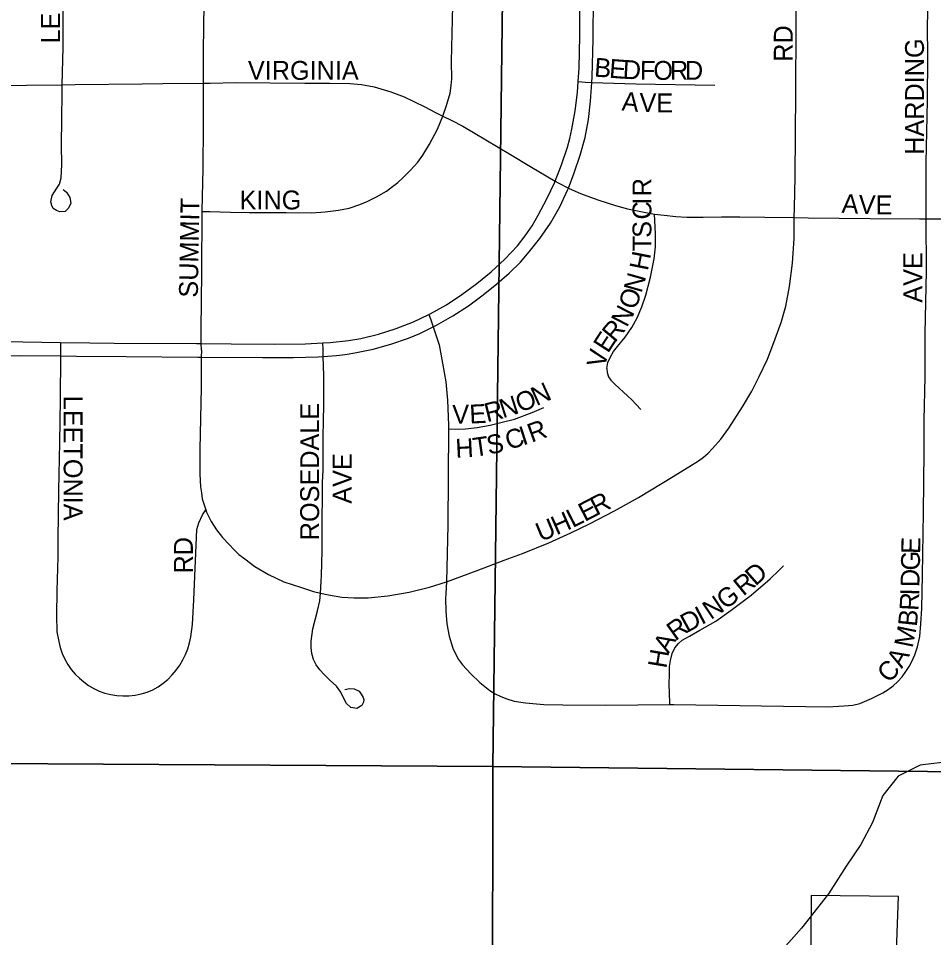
# Model space of a CAD drawing. Extents: x 1584893 to 1934202, y 663575 to 1091909.
# Drawn here: x 1797166 to 1799589, y 936712 to 939146 of the extents above; entities that cross this region are included whole.
import ezdxf

# ---------------------------------------------------------------- set-up
doc = ezdxf.new("R2010")
doc.units = 0
for name, color, linetype in [('GM_X_City_Street', 7, 'Continuous'), ('GM_X_City_Street_Text', 7, 'Continuous'), ('GM_X_Corporation', 7, 'Continuous'), ('GM_X_Minor_River', 7, 'Continuous'), ('GM_X_Section', 7, 'Continuous')]:
    doc.layers.add(name, color=color, linetype=linetype)

msp = doc.modelspace()

# ---------------------------------------------------------------- linework, layer by layer
at = {"layer": 'GM_X_City_Street'}
for points in [[(1799220.5, 938618.9), (1799221.4, 938645.1), (1799222.8, 938727), (1799224.2, 938950.5), (1799224.4, 939031.8), (1799225.3, 939043.9), (1799225.7, 939098.4), (1799225.6, 939137.8), (1799226.7, 939218.7), (1799227.4, 939234.2), (1799227.3, 939247.6), (1799228, 939278.2), (1799228.3, 939308.4), (1799229.1, 939359.7), (1799229.1, 939405.3), (1799230.1, 939444), (1799230.1, 939473.7), (1799231, 939519.4), (1799232, 939553.1), (1799232.2, 939581), (1799230.7, 939612.4), (1799226.1, 939645.3), (1799220.3, 939667.1)], [(1799569.4, 938615.5), (1799569.4, 938648.5), (1799569.4, 938681.5), (1799569.5, 938763.9), (1799573.1, 938928.9), (1799574.3, 939044.4), (1799573.6, 939126.9), (1799574.5, 939159.7), (1799576.6, 939308.2), (1799576.8, 939456.7), (1799578, 939522.6), (1799578.9, 939588.6), (1799579.6, 939639.3), (1799580, 939663.3)], [(1797281.8, 938970.8), (1797284.1, 939069.3), (1797284.9, 939117.2), (1797284.9, 939175.5), (1797284.9, 939247.8), (1797285.7, 939362.8), (1797287.5, 939440.3), (1797287.4, 939496.9), (1797287.4, 939526.5), (1797288.3, 939556.2), (1797288.3, 939583.2), (1797290, 939630.2), (1797291.2, 939651.8)], [(1797655.9, 938974.5), (1797655.9, 939000.2), (1797655.9, 939060.6), (1797657.6, 939184.9), (1797658, 939247.2), (1797658.5, 939315.8)], [(1798289.9, 938887.4), (1798299.7, 938915.4), (1798308.9, 938948.8), (1798312.1, 938969), (1798313.4, 938986), (1798313.1, 939032.4), (1798316.6, 939180.4), (1798317.7, 939278.4), (1798317.5, 939326.4)], [(1798648.3, 938979.2), (1798650.6, 939015), (1798652.6, 939099.8), (1798653, 939211.4), (1798651.3, 939325.8)], [(1798684.5, 938976.7), (1798685.5, 938992), (1798688, 939090.2), (1798688.7, 939204.4), (1798689.7, 939325.2)], [(1797281.8, 938970.8), (1797316.7, 938971.4), (1797493.8, 938973.4), (1797548, 938974), (1797655.9, 938974.5)], [(1797653, 938635.2), (1797653, 938637), (1797655, 938748.8), (1797656, 938861.6), (1797655.9, 938925), (1797655.9, 938974.5)], [(1797655.9, 938974.5), (1797673.5, 938974.7), (1797741.5, 938976.7), (1797924.8, 938974.8), (1797990.5, 938975.3), (1798043.3, 938974.1), (1798074.7, 938970.9), (1798108, 938965), (1798152.4, 938952), (1798187.1, 938938.9), (1798212.7, 938926.4), (1798241.9, 938912.2), (1798270.5, 938897.3), (1798289.9, 938887.4)], [(1798587.4, 938715.3), (1798604.3, 938758.8), (1798619.8, 938805.4), (1798626.6, 938827.9), (1798631.7, 938853), (1798640.5, 938901.3), (1798646.4, 938949.9), (1798648.3, 938979.2)], [(1798622.4, 938696.8), (1798638, 938737.4), (1798653.6, 938784), (1798666.4, 938831.1), (1798675.5, 938879), (1798681, 938927.1), (1798684.5, 938976.7)], [(1798648.3, 938979.2), (1798667.5, 938977.8), (1798684.5, 938976.7)], [(1798684.5, 938976.7), (1798801.1, 938973), (1799010.1, 938969.2)], [(1796972.4, 938965.2), (1797055.4, 938966.7), (1797187.4, 938969.3), (1797281.8, 938970.8)], [(1797284.2, 938693), (1797292.9, 938686), (1797302.5, 938672.1), (1797305.1, 938657.3), (1797299, 938643.4), (1797289.4, 938634.6), (1797275.5, 938633.8), (1797266.7, 938637.3), (1797258.1, 938643.3), (1797254.6, 938651.2), (1797252, 938660.8), (1797255.4, 938677.3), (1797267.6, 938696.5), (1797274.6, 938707.8), (1797279, 938724.3), (1797280.7, 938758.3), (1797280.4, 938812), (1797280.6, 938878.5), (1797281.5, 938949.1), (1797281.8, 938970.8)], [(1797653, 938635.2), (1797673.1, 938634.6), (1797727.5, 938633.2), (1797776.7, 938632.6), (1797874.9, 938632.6), (1797943, 938631.1), (1797978.3, 938633.8), (1798013.6, 938638.3), (1798041.7, 938643.6), (1798069.8, 938653.4), (1798089.4, 938661.2), (1798114.2, 938673.6), (1798140.3, 938688.7), (1798156.7, 938701.1), (1798170.4, 938712.2), (1798183.4, 938723.3), (1798204.3, 938744.3), (1798223.3, 938765.8), (1798237, 938784.1), (1798254.6, 938812.9), (1798275.6, 938852.7), (1798289.9, 938887.4)], [(1798289.9, 938887.4), (1798313.5, 938876.3), (1798342.4, 938861), (1798370.7, 938844.4), (1798469.4, 938785.7), (1798524.4, 938752), (1798587.4, 938715.3)], [(1798252.6, 938362.3), (1798256.5, 938364.2), (1798299.4, 938388.1), (1798340.5, 938415), (1798379.9, 938444.3), (1798417.9, 938475.4), (1798454.1, 938508.6), (1798487.7, 938544.5), (1798508, 938570.2), (1798526, 938597.3), (1798542.2, 938625.6), (1798565.5, 938668.7), (1798586.5, 938713.1), (1798587.4, 938715.3)], [(1798587.4, 938715.3), (1798595, 938710.9), (1798622.4, 938696.8)], [(1798264.7, 938329.5), (1798273.3, 938333.9), (1798316, 938358.3), (1798357.4, 938384.9), (1798396.9, 938414.1), (1798432.6, 938443), (1798465.3, 938471.8), (1798495.1, 938500.9), (1798518.2, 938528), (1798546.3, 938563.3), (1798575.1, 938604.4), (1798599.4, 938647.1), (1798620.3, 938691.5), (1798622.4, 938696.8)], [(1798622.4, 938696.8), (1798624.2, 938695.9), (1798654.3, 938683.1), (1798700.4, 938665.6), (1798747.5, 938650.9), (1798779.3, 938642.4), (1798827.4, 938632), (1798850.2, 938628)], [(1797650.3, 938285), (1797650, 938321.6), (1797652.1, 938474.6), (1797653, 938635.2)], [(1798299.6, 937654.1), (1798380.5, 937684.4), (1798451.9, 937711.2), (1798500.5, 937729.1), (1798570.9, 937757.8), (1798628.5, 937783.6), (1798678, 937807.4), (1798744.5, 937842.2), (1798808, 937877.9), (1798900.2, 937933.5), (1798966.5, 937974.6), (1798979.9, 937984.4), (1798992.6, 937995.2), (1799004.4, 938006.9), (1799026.4, 938031.7), (1799046.9, 938061.4), (1799083.6, 938118), (1799108.4, 938159.6), (1799127.2, 938198.3), (1799150, 938244.1), (1799163.9, 938280.6), (1799185.7, 938341.1), (1799197.8, 938384.3), (1799207.5, 938436.3), (1799215.7, 938498), (1799220.3, 938563.5), (1799220.2, 938612.8), (1799220.5, 938618.9)], [(1798723.9, 938219.4), (1798727, 938235.3), (1798733.5, 938250.1), (1798742, 938263.9), (1798752, 938277.2), (1798772.6, 938302.3), (1798790.3, 938327.8), (1798804.2, 938353.8), (1798816.8, 938382.9), (1798827.2, 938413.8), (1798840, 938461.3), (1798849.5, 938509.3), (1798853, 938541.7), (1798853.3, 938573.8), (1798852.1, 938594.6), (1798850.2, 938628)], [(1798850.2, 938628), (1798876.3, 938624.9), (1798907.1, 938621.9), (1798936.3, 938620.2), (1798949, 938620.3), (1798979.4, 938620.3), (1799027.7, 938620.9), (1799076.7, 938620.9), (1799142.4, 938620.2), (1799220.5, 938618.9)], [(1798891.3, 937329), (1798902, 937329.1), (1799308.7, 937323.2), (1799352.5, 937325.8), (1799376, 937327.8), (1799394.1, 937332.3), (1799424.9, 937344.8), (1799454.6, 937359.8), (1799468.8, 937368.7), (1799482.3, 937378.9), (1799494.6, 937390.3), (1799505.9, 937402.8), (1799516, 937416.3), (1799525.1, 937430.3), (1799533, 937445.2), (1799539.5, 937460.7), (1799547.2, 937482), (1799553, 937509.4), (1799555.7, 937542.8), (1799558.2, 937584), (1799560.1, 937673.1), (1799562.5, 937837), (1799564.5, 938000.7), (1799564.4, 938082.8), (1799566.9, 938197.4), (1799567.4, 938312.1), (1799570.4, 938477.8), (1799569.4, 938615.5)], [(1799220.5, 938618.9), (1799257.3, 938618.3), (1799421.3, 938616.5), (1799552.5, 938615.4), (1799569.4, 938615.5)], [(1799569.4, 938615.5), (1799618.1, 938615.3), (1799701.1, 938613.2), (1799785.4, 938611.2), (1799830.7, 938609.1), (1799863, 938605), (1799882.8, 938600.2), (1799935.7, 938587.1)], [(1797972.1, 938286.9), (1797991.4, 938287.8), (1798040.2, 938293.1), (1798072.3, 938298.7), (1798119.7, 938310.3), (1798166.5, 938325), (1798212.2, 938343), (1798252.6, 938362.3)], [(1798252.6, 938362.3), (1798256.9, 938350.6), (1798264.7, 938329.5)], [(1797973.3, 938250.9), (1798008.3, 938253.6), (1798030.8, 938256.1), (1798056.9, 938260.8), (1798105.2, 938270.4), (1798152.6, 938283.2), (1798199.1, 938299.4), (1798229.3, 938312), (1798264.7, 938329.5)], [(1798264.7, 938329.5), (1798280.5, 938282), (1798289.4, 938233), (1798297.4, 938184.3), (1798302.5, 938135.1), (1798305.1, 938069.1), (1798305, 938059.8)], [(1796605.8, 938292.5), (1796627.5, 938292.3), (1796708.7, 938291.8), (1797128.6, 938290.6), (1797277.3, 938288.1)], [(1797277.3, 938288.1), (1797277.2, 938267.3), (1797277.1, 938252.4)], [(1797277.3, 938288.1), (1797354.7, 938286.8), (1797419.6, 938286), (1797637.3, 938285.1), (1797650.3, 938285)], [(1797650.3, 938285), (1797729.5, 938284.7), (1797844.2, 938283.9), (1797926.1, 938284.6), (1797972.1, 938286.9)], [(1797650.4, 938267.8), (1797650.3, 938285)], [(1797650.4, 938267.8), (1797650.3, 938249.4)], [(1797973.3, 938250.9), (1797972.7, 938269.5), (1797972.1, 938286.9)], [(1796605.8, 938251.4), (1796615.5, 938251.1), (1796756.6, 938251.2), (1797172.7, 938253.4), (1797277.1, 938252.4)], [(1797277.1, 938252.4), (1797276.3, 938137.4), (1797274.6, 938023.6), (1797271.7, 937895.7), (1797270.2, 937767.2), (1797270, 937720.7), (1797267.8, 937630.6), (1797266.8, 937566.1), (1797267.8, 937521.5), (1797272.9, 937495.8), (1797276.9, 937480), (1797282.2, 937464.6), (1797288.8, 937449.7), (1797296.8, 937435.6), (1797306, 937422.3), (1797316.3, 937410), (1797327.4, 937399.1), (1797339.1, 937389.2), (1797351.8, 937379.9), (1797365.5, 937371.6), (1797380, 937364.9), (1797395, 937359.5), (1797410.6, 937355.6), (1797426.4, 937353), (1797442.6, 937351.9), (1797458.7, 937352.3), (1797474.9, 937354.3), (1797490.9, 937357.6), (1797506.5, 937362.3), (1797521.6, 937368.5), (1797535.9, 937376.3), (1797549.3, 937385.4), (1797561.7, 937395.8), (1797573, 937407.5), (1797583.5, 937420), (1797593, 937433.2), (1797601.5, 937447.2), (1797608.7, 937461.8), (1797614.5, 937477.1), (1797618.8, 937492.8), (1797622.2, 937508.8), (1797626.6, 937541.1), (1797630.7, 937606.2), (1797638.7, 937792.4), (1797643.6, 937810.2), (1797653.5, 937832), (1797662.2, 937845)], [(1797277.1, 938252.4), (1797320.2, 938252.1), (1797451.3, 938251.3), (1797641.4, 938249.5), (1797650.3, 938249.4)], [(1797650.3, 938249.4), (1797649.9, 938201.4), (1797649.7, 938168.7), (1797646, 938004.9), (1797646.2, 937939.2), (1797647.9, 937906.1), (1797650.4, 937889.5), (1797652.5, 937873.6), (1797657.5, 937857.8), (1797662.2, 937845)], [(1797650.3, 938249.4), (1797812.1, 938248), (1797894, 938247.9), (1797959.5, 938249.7), (1797973.3, 938250.9)], [(1797965.9, 937624.6), (1797967.5, 937654.7), (1797968.5, 937671), (1797970.3, 937736.4), (1797970.4, 937769.1), (1797970.6, 937783.9), (1797970.5, 937801.8), (1797970.6, 937828.7), (1797970.9, 937869.7), (1797971.5, 937918.6), (1797972.7, 937949.3), (1797972.8, 937970.9), (1797972.8, 937988.8), (1797972.8, 938011.6), (1797972.8, 938040), (1797973.8, 938079), (1797974.8, 938123.6), (1797975, 938200.3), (1797973.3, 938250.9)], [(1798723.9, 938219.4), (1798724.7, 938208.5), (1798728.7, 938196.7), (1798734.6, 938188.2), (1798746.3, 938177.1), (1798778.9, 938146.7), (1798790.3, 938135.9), (1798802, 938123.9), (1798813.9, 938110.6)], [(1798305, 938059.8), (1798331.6, 938058.5), (1798349.5, 938059), (1798380.8, 938063), (1798415.5, 938069.5), (1798446.8, 938076.7), (1798479.5, 938085.2), (1798526.4, 938103), (1798557.3, 938116.3)], [(1798305, 938059.8), (1798303.1, 937804.7), (1798299.6, 937654.1)], [(1797662.2, 937845), (1797664.4, 937838.9), (1797676.4, 937814.1), (1797690.2, 937792.3), (1797706.1, 937771.5), (1797724, 937752.7), (1797736.9, 937738.8), (1797749.8, 937726.9), (1797765.6, 937715), (1797792.4, 937695.2), (1797828.1, 937673.4), (1797868.8, 937654.5), (1797913.4, 937639.7), (1797947.2, 937628.7), (1797965.9, 937624.6)], [(1798891.3, 937329), (1798890.1, 937363.2), (1798889.5, 937379.8), (1798889.7, 937413), (1798890.5, 937429.6), (1798892.5, 937446.1), (1798897.2, 937464.8), (1798904.4, 937479.2), (1798913.5, 937490.9), (1798924, 937500.1), (1798942.9, 937510.5), (1798970.7, 937525.9), (1798998.9, 937541.7), (1799012.7, 937550.4), (1799053.5, 937579.1), (1799106.2, 937619.1), (1799156.4, 937662.3), (1799180.6, 937685), (1799192.1, 937696.7)], [(1797965.9, 937624.6), (1797986.8, 937619.8), (1798022.5, 937613.9), (1798055.3, 937611.9), (1798091.9, 937611.9), (1798144.5, 937616.9), (1798201, 937626.8), (1798254.6, 937639.7), (1798299.6, 937654.1)], [(1798299.6, 937654.1), (1798297.4, 937623), (1798297.1, 937609.4), (1798297.8, 937576.3), (1798300.9, 937543.4), (1798306.9, 937510.6), (1798316.4, 937478.7), (1798323, 937463.1), (1798331.4, 937448.3), (1798341.6, 937434.8), (1798364.1, 937410.3), (1798388.2, 937387.7), (1798414.2, 937366.8), (1798428.5, 937357.7), (1798443.6, 937350.3), (1798459.7, 937344.6), (1798478.8, 937338.6), (1798508.9, 937333.4), (1798557.7, 937329.3), (1798607.2, 937328.2), (1798721.9, 937327.7), (1798891.3, 937329)], [(1798030.5, 937368.9), (1798042.4, 937371.9), (1798055.3, 937370.9), (1798068.2, 937365), (1798073.8, 937356.8), (1798079.1, 937348.1), (1798080.3, 937341.9), (1798080.1, 937335.2), (1798075.6, 937326.8), (1798061.8, 937318.8), (1798046.2, 937321.4), (1798034.5, 937332.4), (1798026.8, 937347), (1798020.1, 937362), (1798008.7, 937377.8), (1797991.8, 937392.7), (1797975.4, 937409.1), (1797964, 937420.8), (1797954.5, 937434.1), (1797947.4, 937448.8), (1797942.9, 937464.5), (1797941.1, 937480.7), (1797941.5, 937497), (1797945.8, 937529.5), (1797958.1, 937577.2), (1797964, 937604), (1797965.9, 937624.6)]]:
    msp.add_lwpolyline(points, dxfattribs=at)
at = {"layer": 'GM_X_Corporation'}
msp.add_lwpolyline([(1799447.8, 935491.9), (1799496.5, 936821.2), (1799265.4, 936823.3), (1799263.8, 936603.3)], dxfattribs=at)
at = {"layer": 'GM_X_Minor_River'}
msp.add_lwpolyline([(1799611.9, 937176.1), (1799553.8, 937168.9), (1799495.4, 937139.7), (1799454.7, 937088.2), (1799427.7, 937016.5), (1799396.9, 936958.9), (1799358.1, 936901.4), (1799311.1, 936828), (1799239.8, 936736.9), (1799185, 936675.6)], dxfattribs=at)
at = {"layer": 'GM_X_Section'}
for points in [[(1793145.7, 942483.9), (1798488.5, 942423.4), (1798422.1, 937164.9), (1793117.6, 937197.1)], [(1798488.5, 942423.4), (1803783.9, 942158.7), (1803718.7, 937104.2), (1798422.1, 937164.9)], [(1793117.6, 937197.1), (1798422.1, 937164.9), (1798415.4, 931868), (1793087.2, 931880.4)], [(1798422.1, 937164.9), (1803718.7, 937104.2), (1803688.2, 931841.4), (1798415.4, 931868)]]:
    msp.add_lwpolyline(points, close=True, dxfattribs=at)

# ---------------------------------------------------------------- texts
at = {"layer": 'GM_X_City_Street_Text'}
for s, rotation, p in [('LEETONIA', 90, (1797275.9, 939079.9)), ('RD', 90, (1799216.3, 939031.5)), ('HARDING', 90, (1799563.9, 938785.1)), ('VIRGINIA', 0, (1797773.7, 938983.7)), ('B', 355.6497, (1798689.6, 938992.5)), ('E', 355.6463, (1798729.1, 938989.5)), ('D', 356.6039, (1798765.1, 938986.8)), ('F', 359.4676, (1798811.8, 938984.1)), ('O', 359.9703, (1798847.4, 938983.7)), ('R', 359.9941, (1798891.5, 938983.7)), ('D', 359.9929, (1798931, 938983.7)), ('A', 354.7027, (1798762.3, 938902.8)), ('V', 359.0244, (1798810.2, 938898.5)), ('E', 359.9457, (1798855.1, 938897.7)), ('R', 90, (1798842.2, 938675.3)), ('KING', 0, (1797751.7, 938640.5)), ('A', 356.7195, (1799345, 938631.7)), ('SUMMIT', 88.9976, (1797641, 938406.5)), ('C', 89.994, (1798842.2, 938613.7)), ('I', 90, (1798842.2, 938653.3)), ('V', 357.831, (1799390, 938629.2)), ('E', 359.8075, (1799435.9, 938627.5)), ('S', 89.9956, (1798842.2, 938565.3)), ('T', 89.6942, (1798842.1, 938529.8)), ('H', 78.7483, (1798832.4, 938476.3)), ('AVE', 90, (1799559.5, 938393.5)), ('N', 74.124, (1798815.8, 938417)), ('O', 71.1871, (1798800.8, 938372.7)), ('N', 62.5887, (1798777.3, 938326.1)), ('R', 50.0203, (1798745.2, 938285.8)), ('E', 57.1055, (1798727.1, 938257.6)), ('V', 76.6581, (1798718.7, 938218.9)), ('N', 24.5106, (1798537.7, 938119.1)), ('N', 17.6652, (1798448.8, 938087)), ('O', 21.7655, (1798494.4, 938101.7)), ('LEETONIA', 270, (1797285.9, 938147.1)), ('ROSEDALE', 90, (1797962.2, 937764.3)), ('V', 0.3279, (1798314.9, 938072.9)), ('E', 2.8916, (1798361.4, 938073.2)), ('R', 13.9156, (1798406.9, 938076.6)), ('R', 19.9096, (1798524.8, 938022.4)), ('C', 17.5588, (1798464, 938003)), ('I', 17.8916, (1798502, 938015)), ('H', 2.9301, (1798324.3, 937982.5)), ('T', 8.0883, (1798373.2, 937985.3)), ('S', 11.5204, (1798411.2, 937990.8)), ('AVE', 90, (1798048.3, 937861.1)), ('R', 27.5154, (1798696.7, 937828.6)), ('E', 27.4803, (1798665.5, 937812.3)), ('H', 23.7649, (1798590.6, 937777.1)), ('L', 26.9175, (1798633.6, 937796.1)), ('U', 22.4753, (1798548.9, 937759.8)), ('RD', 90, (1797627.9, 937676.3)), ('E', 88.7901, (1799553.7, 937727.8)), ('G', 88.7879, (1799552.8, 937683.8)), ('D', 41.5596, (1799117.8, 937641.4)), ('D', 88.7767, (1799551.8, 937639.8)), ('R', 39.4143, (1799085.6, 937614.9)), ('G', 37.2186, (1799038.4, 937579)), ('N', 33.8769, (1798999.3, 937552.6)), ('R', 87.0697, (1799549.1, 937576.7)), ('I', 88.2965, (1799551.2, 937617.4)), ('I', 27.8746, (1798975, 937539.4)), ('D', 28.4517, (1798936.4, 937518.5)), ('B', 84.1115, (1799544.8, 937534.4)), ('R', 35.4615, (1798905.5, 937496.4)), ('M', 78.5247, (1799533.5, 937477.4)), ('A', 60.247, (1798887.5, 937462.4)), ('H', 80.3832, (1798881.7, 937423.3)), ('A', 60.1923, (1799505.5, 937423)), ('C', 47.5254, (1799471.7, 937384))]:
    msp.add_text(s, height=50, rotation=rotation, dxfattribs=at).set_placement(p)

doc.saveas('drawing.dxf')
